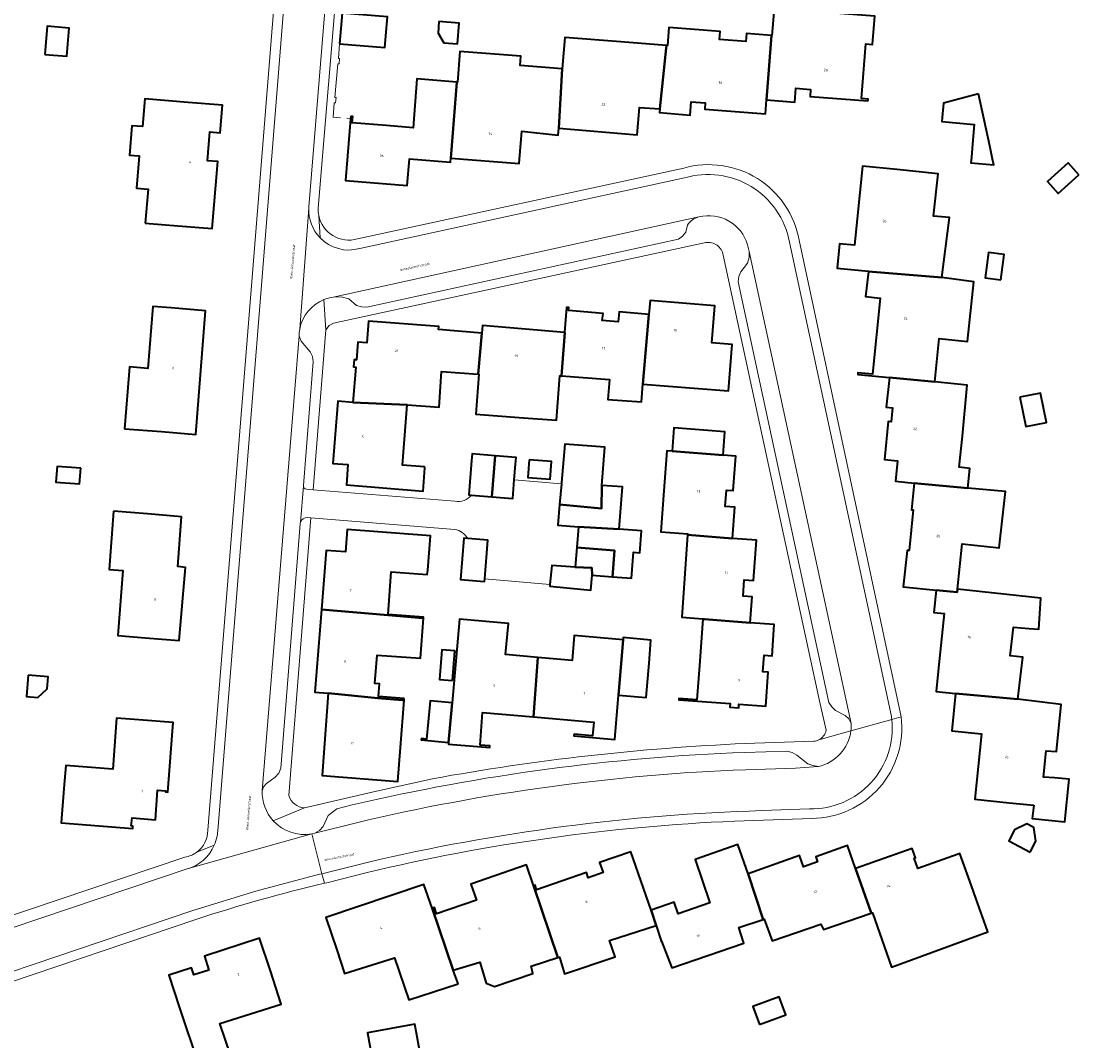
# Model space of a CAD drawing. Header units: metres. Extents: x 197700 to 204338, y 317132 to 325229.
# Tile 374 of 656: x 200008 to 200162, y 319636 to 319785. Entities that reach past the tile are written whole.
import ezdxf
from ezdxf.enums import TextEntityAlignment as Align

# ---------------------------------------------------------------- set-up
doc = ezdxf.new("R2010")
doc.units = ezdxf.units.M
for name, color, linetype, lineweight in [('B-WE-IE-TERREINAFSCHEIDING_KUNSTMATIG_MUUR-G', 90, 'IE-TERREINAFSCHEIDING-KUNSTMATIG-DICHT', 18), ('B-WE-OG-BEBOUWING-GV', 7, 'Continuous', 35), ('B-WE-OG-BEBOUWING-T18', 10, 'Continuous', 18), ('B-WE-OG-TERREIN_ERF-GV', 7, 'Continuous', 18), ('B-WE-OG-TOPOGRAFIE-T18', 10, 'Continuous', 18), ('B-WE-VH-VERHARDING_BETONSTRAATSTEEN-GV', 252, 'Continuous', 18), ('B-WE-VH-VERHARDING_TEGEL-GV', 252, 'Continuous', 18)]:
    doc.layers.add(name, color=color, linetype=linetype, lineweight=lineweight)
doc.styles.add('NLCS-ISO-M200-T18', font='NLCS-ISO.ttf', dxfattribs={"height": 0.36})
doc.linetypes.add('IE-TERREINAFSCHEIDING-KUNSTMATIG-DICHT', pattern='A,8,-1,[82,NLCS.SHX,S=0.75,R=90,X=0,Y=0],-1', length=10)

msp = doc.modelspace()

# ---------------------------------------------------------------- linework, layer by layer
at = {"layer": 'B-WE-IE-TERREINAFSCHEIDING_KUNSTMATIG_MUUR-G'}
for points in [[(200054.619, 319781.41), (200054.447, 319779.279), (200054.632, 319779.265), (200054.571, 319778.499), (200054.372, 319778.497), (200053.937, 319773.607), (200054.113, 319773.591), (200054.044, 319772.81), (200053.829, 319772.83), (200053.673, 319770.751), (200054.734, 319770.657)], [(200055.672, 319770.576), (200056.223, 319770.511)]]:
    msp.add_lwpolyline(points, dxfattribs=at)
at = {"layer": 'B-WE-OG-BEBOUWING-GV'}
for points in [[(200054.619, 319781.41), (200061.18, 319780.839), (200061.568, 319785.294), (200055.006, 319785.865)], [(200116.66, 319773.23), (200120.786, 319772.904), (200120.946, 319774.928), (200123.067, 319774.774), (200123.002, 319773.744), (200131.409, 319773.109), (200131.429, 319773.368), (200130.492, 319773.439), (200131.091, 319781.377), (200132.088, 319781.301), (200132.397, 319785.406), (200117.761, 319786.539), (200117.455, 319782.587), (200117.383, 319782.593)], [(200011.774, 319779.855), (200014.966, 319779.589), (200015.307, 319783.678), (200012.115, 319783.944)], [(200069.071, 319784.646), (200068.94, 319782.96), (200069.754, 319781.548), (200071.774, 319781.391), (200072.009, 319784.419)], [(200101.174, 319771.945), (200102.104, 319780.754), (200102.135, 319781.15), (200095.506, 319781.663), (200087.334, 319782.294), (200086.982, 319777.752), (200086.472, 319769.134), (200097.854, 319768.186), (200098.185, 319772.156)], [(200102.135, 319781.15), (200102.104, 319780.754), (200101.174, 319771.945), (200101.129, 319771.417), (200105.574, 319771.041), (200105.737, 319772.984), (200107.774, 319772.823), (200107.704, 319771.906), (200116.498, 319771.228), (200116.66, 319773.23), (200117.383, 319782.593), (200113.743, 319782.874), (200113.656, 319781.746), (200109.834, 319782.042), (200109.922, 319783.17), (200102.46, 319783.747), (200102.258, 319781.14)], [(200086.982, 319777.752), (200080.854, 319778.226), (200080.96, 319779.606), (200072.087, 319780.292), (200071.743, 319775.835), (200071.675, 319775.84), (200070.8, 319764.782), (200080.721, 319763.974), (200081.099, 319768.674), (200086.371, 319768.135), (200086.472, 319769.134)], [(200070.8, 319764.782), (200071.675, 319775.84), (200065.845, 319776.292), (200065.296, 319769.197), (200061.439, 319769.513), (200056.456, 319769.921), (200056.529, 319770.818), (200056.25, 319770.84), (200056.223, 319770.511), (200055.489, 319761.535), (200064.456, 319760.794), (200064.778, 319764.691), (200070.757, 319764.197)], [(200026.376, 319755.338), (200031.097, 319754.944), (200036.104, 319754.526), (200036.919, 319764.279), (200035.442, 319764.403), (200035.791, 319768.587), (200037.268, 319768.464), (200037.602, 319772.462), (200032.619, 319772.878), (200026.305, 319773.405), (200025.963, 319769.352), (200024.432, 319769.481), (200024.072, 319765.218), (200025.485, 319765.099), (200025.091, 319760.43), (200026.793, 319760.286)], [(200147.468, 319774.138), (200142.374, 319772.766), (200142.188, 319770.695), (200142.134, 319770.094), (200146.865, 319769.669), (200146.606, 319766.785), (200146.436, 319764.902), (200146.364, 319764.099), (200149.689, 319763.801), (200149.511, 319764.626), (200149.096, 319766.561)], [(200162.055, 319762.363), (200160.496, 319764.1), (200157.479, 319761.393), (200159.038, 319759.656)], [(200135.585, 319763.106), (200130.592, 319763.596), (200129.466, 319752.128), (200127.256, 319752.341), (200126.915, 319748.786), (200131.469, 319748.351), (200131.464, 319748.305), (200142.127, 319747.404), (200143.257, 319756.134), (200140.913, 319756.323), (200141.593, 319762.517)], [(200150.739, 319747.083), (200151.214, 319750.755), (200148.925, 319751.052), (200148.45, 319747.38)], [(200141.116, 319732.28), (200141.736, 319738.555), (200145.889, 319738.138), (200146.777, 319746.785), (200142.127, 319747.404), (200131.464, 319748.305), (200131.051, 319744.675), (200133.16, 319744.435), (200132.083, 319733.374), (200129.959, 319733.577), (200129.937, 319733.308), (200134.536, 319732.863)], [(200106.148, 319731.319), (200111.133, 319730.926), (200111.666, 319737.701), (200108.725, 319737.932), (200109.161, 319743.29), (200099.744, 319744.07), (200099.57, 319742.041), (200098.673, 319731.908)], [(200023.367, 319725.442), (200028.722, 319725.019), (200033.726, 319724.623), (200035.148, 319742.601), (200030.164, 319742.995), (200027.484, 319743.207), (200026.765, 319734.216), (200024.085, 319734.43)], [(200087.312, 319739.45), (200087.343, 319739.447), (200086.862, 319733.106), (200093.844, 319732.588), (200093.629, 319729.689), (200098.482, 319729.329), (200098.673, 319731.908), (200099.57, 319742.041), (200095.236, 319742.433), (200095.122, 319740.988), (200092.804, 319741.154), (200092.917, 319742.18), (200087.881, 319742.611), (200087.927, 319743.039), (200087.618, 319743.072)], [(200056.558, 319729.244), (200064.434, 319728.932), (200069.073, 319728.588), (200069.457, 319733.76), (200074.756, 319733.367), (200075.277, 319739.353), (200068.994, 319739.848), (200069.029, 319740.307), (200058.816, 319741.098), (200058.584, 319737.912), (200057.278, 319738.045), (200057.058, 319735.435), (200056.74, 319735.455), (200056.66, 319734.416), (200056.979, 319734.391)], [(200086.862, 319733.106), (200087.343, 319739.447), (200087.312, 319739.45), (200075.371, 319740.463), (200075.277, 319739.353), (200074.756, 319733.367), (200074.84, 319733.361), (200074.408, 319727.546), (200081.35, 319727.03), (200086.143, 319726.675), (200086.622, 319733.124)], [(200138.133, 319717.533), (200145.901, 319716.82), (200146.199, 319719.681), (200144.686, 319719.839), (200145.159, 319724.372), (200145.847, 319731.78), (200141.116, 319732.28), (200134.536, 319732.863), (200134.076, 319728.557), (200134.985, 319728.469), (200134.77, 319726.434), (200134.368, 319726.469), (200133.799, 319720.962), (200135.693, 319720.777), (200135.388, 319717.816)], [(200153.48, 319730.007), (200154.336, 319725.761), (200157.34, 319726.366), (200156.484, 319730.613)], [(200056.558, 319729.244), (200054.377, 319729.435), (200053.65, 319720.409), (200055.83, 319720.235), (200055.611, 319717.282), (200066.748, 319716.351), (200067.031, 319719.739), (200066.959, 319719.901), (200063.781, 319720.137), (200064.338, 319727.648), (200064.434, 319728.932)], [(200102.957, 319722.179), (200110.361, 319721.578), (200110.629, 319724.987), (200105.645, 319725.379), (200103.198, 319725.571)], [(200086.599, 319714.404), (200092.673, 319713.862), (200092.748, 319717.203), (200093.167, 319722.782), (200087.345, 319723.218), (200086.873, 319717.638), (200086.856, 319717.438)], [(200073.802, 319720.803), (200073.389, 319715.82), (200073.806, 319715.786), (200076.76, 319715.541), (200077.243, 319721.506), (200073.884, 319721.802)], [(200077.243, 319721.506), (200076.76, 319715.541), (200079.792, 319715.291), (200080.018, 319718.021), (200080.204, 319720.274), (200080.283, 319721.239)], [(200082.19, 319720.93), (200081.992, 319718.368), (200085.205, 319718.119), (200085.404, 319720.682)], [(200110.361, 319721.578), (200102.957, 319722.179), (200102.17, 319722.235), (200101.71, 319715.802), (200101.328, 319710.439), (200105.213, 319710.163), (200105.203, 319710.029), (200111.71, 319709.478), (200112.055, 319714.023), (200110.645, 319714.125), (200110.834, 319716.529), (200111.831, 319716.457), (200112.19, 319721.439)], [(200017.01, 319719.697), (200013.569, 319719.964), (200013.392, 319717.679), (200016.833, 319717.412)], [(200092.748, 319717.203), (200092.673, 319713.862), (200086.599, 319714.404), (200086.348, 319711.436), (200089.358, 319711.202), (200095.262, 319710.828), (200095.723, 319716.981)], [(200144.386, 319701.664), (200144.431, 319702.109), (200145.1, 319708.724), (200150.495, 319708.142), (200151.396, 319716.325), (200145.901, 319716.82), (200138.133, 319717.533), (200137.734, 319713.665), (200137.998, 319713.648), (200137.374, 319707.717), (200137.095, 319707.746), (200136.535, 319702.463), (200141.301, 319701.978)], [(200021.775, 319713.442), (200021.135, 319704.956), (200023.121, 319704.807), (200022.409, 319695.37), (200026.349, 319695.044), (200031.332, 319694.632), (200032.212, 319705.274), (200031.098, 319705.403), (200031.675, 319712.653), (200026.691, 319713.05)], [(200066.8, 319697.911), (200066.81, 319698.046), (200061.665, 319698.434), (200062.134, 319704.658), (200067.349, 319704.265), (200067.465, 319704.878), (200067.842, 319709.864), (200055.74, 319710.779), (200055.466, 319707.529), (200052.663, 319707.739), (200051.98, 319699.161), (200061.684, 319698.33), (200066.725, 319697.918)], [(200094.29, 319703.925), (200097.034, 319703.719), (200097.317, 319707.491), (200098.243, 319707.421), (200098.48, 319710.588), (200095.262, 319710.828), (200089.358, 319711.202), (200089.095, 319708.176), (200094.596, 319707.758)], [(200107.392, 319697.811), (200107.388, 319697.753), (200107.654, 319697.735), (200114.313, 319697.238), (200114.591, 319700.978), (200113.253, 319701.078), (200113.432, 319703.494), (200114.771, 319703.394), (200115.205, 319709.23), (200111.71, 319709.478), (200105.203, 319710.029), (200104.348, 319698.028)], [(200073.242, 319709.485), (200072.657, 319709.532), (200072.177, 319703.526), (200075.706, 319703.244), (200075.734, 319703.596), (200076.186, 319709.249)], [(200094.29, 319703.925), (200094.596, 319707.758), (200089.095, 319708.176), (200088.846, 319705.312), (200091.264, 319705.208), (200091.306, 319704.148)], [(200088.846, 319705.312), (200085.457, 319705.567), (200085.183, 319702.784), (200085.162, 319702.566), (200090.138, 319702.077), (200091.143, 319701.978), (200091.306, 319704.148), (200091.264, 319705.208)], [(200144.431, 319702.109), (200144.386, 319701.664), (200141.301, 319701.978), (200140.984, 319698.745), (200142.468, 319698.577), (200141.663, 319690.667), (200141.321, 319687.247), (200144.106, 319686.929), (200153.202, 319686.139), (200153.919, 319692.209), (200152.077, 319692.427), (200152.571, 319696.616), (200154.78, 319696.391), (200156.26, 319696.29), (200156.516, 319700.82)], [(200064.023, 319686.239), (200060.274, 319686.521), (200060.411, 319688.352), (200059.753, 319688.402), (200060.065, 319692.546), (200066.36, 319692.072), (200066.8, 319697.911), (200066.725, 319697.918), (200061.684, 319698.33), (200051.98, 319699.161), (200051.023, 319687.129), (200052.967, 319686.974), (200060.19, 319686.29), (200063.776, 319685.997), (200064.003, 319685.98)], [(200070.983, 319685.592), (200070.469, 319679.834), (200070.472, 319679.604), (200076.439, 319679.079), (200076.466, 319679.345), (200075.036, 319679.46), (200075.393, 319684.188), (200082.809, 319683.551), (200083.427, 319692.191), (200078.756, 319692.598), (200079.15, 319697.119), (200072.041, 319697.738)], [(200107.388, 319697.753), (200106.911, 319691.036), (200106.557, 319686.049), (200103.944, 319686.234), (200103.929, 319686.024), (200111.379, 319685.497), (200111.336, 319684.962), (200112.625, 319684.867), (200112.657, 319685.388), (200116.544, 319685.09), (200116.884, 319690.053), (200116.136, 319690.105), (200116.317, 319692.526), (200117.475, 319692.446), (200117.789, 319696.974), (200114.313, 319697.238), (200107.654, 319697.735)], [(200095.825, 319694.749), (200088.714, 319695.367), (200088.4, 319691.758), (200083.427, 319692.191), (200082.809, 319683.551), (200091.551, 319682.801), (200091.38, 319680.808), (200088.702, 319681.052), (200088.663, 319680.777), (200094.609, 319680.264), (200095.143, 319686.69)], [(200095.143, 319686.69), (200099.179, 319686.355), (200099.594, 319691.337), (200099.851, 319694.718), (200095.853, 319695.075), (200095.825, 319694.749)], [(200071.041, 319688.846), (200071.36, 319693.133), (200069.46, 319693.275), (200069.141, 319688.987)], [(200009.357, 319689.621), (200009.116, 319686.521), (200010.787, 319686.391), (200012.125, 319687.635), (200012.262, 319689.396)], [(200052.967, 319686.974), (200052.104, 319675.035), (200063.074, 319674.172), (200063.463, 319679.117), (200064.003, 319685.98), (200063.776, 319685.997), (200060.19, 319686.29)], [(200070.469, 319679.834), (200070.983, 319685.592), (200067.774, 319685.871), (200067.727, 319685.34), (200067.277, 319680.332), (200066.51, 319680.401), (200066.491, 319680.192)], [(200155.493, 319670.703), (200155.29, 319668.788), (200160.042, 319668.311), (200160.649, 319674.483), (200158.503, 319674.68), (200156.904, 319674.769), (200157.297, 319678.615), (200158.796, 319678.536), (200159.495, 319685.365), (200153.202, 319686.139), (200144.106, 319686.929), (200143.62, 319681.514), (200147.911, 319681.092), (200146.938, 319671.577), (200151.913, 319671.069)], [(200025.468, 319683.114), (200022.224, 319683.366), (200021.65, 319675.962), (200014.834, 319676.491), (200014.572, 319673.129), (200014.184, 319668.144), (200024.582, 319667.337), (200024.602, 319667.681), (200024.333, 319667.696), (200024.458, 319668.878), (200027.871, 319668.596), (200028.184, 319672.917), (200029.336, 319672.815), (200029.318, 319672.666), (200029.669, 319672.623), (200030.453, 319682.727)], [(200154.99, 319663.895), (200155.814, 319665.464), (200155.531, 319667.469), (200154.484, 319668.019), (200152.682, 319667.109), (200151.857, 319665.541)], [(200099.882, 319655.444), (200096.953, 319663.935), (200092.418, 319662.362), (200092.916, 319660.926), (200090.752, 319660.167), (200090.497, 319660.908), (200083.263, 319658.4), (200083.031, 319659.107), (200082.803, 319659.032), (200086.329, 319648.56), (200086.568, 319648.636), (200087.293, 319646.181), (200094.674, 319648.664), (200093.848, 319651.048), (200100.61, 319653.226)], [(200116.164, 319654.072), (200113.978, 319660.74), (200112.503, 319664.993), (200106.288, 319662.828), (200108.441, 319656.525), (200103.819, 319654.936), (200103.229, 319656.6), (200099.882, 319655.444), (200100.61, 319653.226), (200101.339, 319651.008), (200101.37, 319650.916), (200101.406, 319650.928), (200102.892, 319647.086), (200113.387, 319650.667), (200112.634, 319652.956)], [(200116.164, 319654.072), (200116.333, 319654.126), (200117.487, 319651.005), (200124.544, 319653.433), (200124.933, 319652.624), (200131.892, 319655.009), (200131.826, 319655.201), (200129.619, 319661.508), (200128.422, 319664.831), (200123.828, 319663.187), (200124.074, 319662.5), (200122.029, 319661.758), (200121.442, 319663.41), (200113.978, 319660.74)], [(200147.089, 319657.215), (200146.459, 319658.98), (200144.778, 319663.689), (200144.502, 319663.574), (200138.647, 319661.501), (200138.108, 319662.999), (200138.296, 319663.067), (200137.817, 319664.404), (200129.619, 319661.508), (200131.826, 319655.201), (200131.892, 319655.009), (200132.064, 319655.068), (200134.836, 319647.184), (200148.845, 319652.297), (200148.544, 319653.14)], [(200082.803, 319659.032), (200081.769, 319662.041), (200073.714, 319659.255), (200074.531, 319656.892), (200068.724, 319654.908), (200068.405, 319655.848), (200068.093, 319655.742), (200071.141, 319646.71), (200075.006, 319647.872), (200075.934, 319644.863), (200077.147, 319644.346), (200082.729, 319646.229), (200082.451, 319647.324), (200086.329, 319648.56)], [(200071.844, 319644.73), (200071.141, 319646.71), (200068.093, 319655.742), (200066.878, 319659.171), (200052.62, 319654.408), (200054.204, 319649.666), (200055.342, 319646.259), (200062.623, 319648.511), (200064.696, 319642.431)], [(200044.563, 319646.618), (200043.007, 319651.37), (200034.987, 319648.745), (200035.64, 319646.749), (200033.455, 319646.047), (200033.114, 319647.082), (200029.796, 319645.991), (200031.358, 319641.241), (200034.142, 319633.028), (200038.779, 319634.416), (200037.213, 319638.994), (200046.145, 319641.788)], [(200115.629, 319638.829), (200119.469, 319640.232), (200118.518, 319642.833), (200114.679, 319641.429)], [(200065.884, 319637.025), (200065.553, 319638.864), (200058.698, 319637.63), (200060.736, 319626.303), (200067.591, 319627.536)]]:
    msp.add_lwpolyline(points, close=True, dxfattribs=at)
at = {"layer": 'B-WE-OG-TERREIN_ERF-GV'}
for points in [[(200058.273, 319813.853), (200056.828, 319812.632), (200056.014, 319811.462), (200051.509, 319757.496)], [(200035.466, 319667.087), (200046.782, 319807.906)], [(199987.767, 319802.022), (199977.626, 319672.336), (199977.482, 319670.016), (199977.009, 319662.362), (199976.718, 319652.375), (199976.851, 319648.348), (199980.746, 319645.854), (200000, 319652.339), (200032.154, 319663.167)], [(200132.397, 319785.406), (200132.088, 319781.301), (200131.091, 319781.377), (200130.492, 319773.439), (200131.429, 319773.368), (200131.409, 319773.109), (200123.002, 319773.744), (200123.067, 319774.774), (200120.946, 319774.928), (200120.786, 319772.904), (200116.66, 319773.23), (200116.498, 319771.228), (200107.704, 319771.906), (200107.774, 319772.823), (200105.737, 319772.984), (200105.574, 319771.041), (200101.129, 319771.417), (200101.174, 319771.945), (200098.185, 319772.156), (200097.854, 319768.186), (200086.472, 319769.134), (200086.371, 319768.135), (200081.099, 319768.674), (200080.721, 319763.974), (200070.8, 319764.782), (200070.757, 319764.197), (200064.778, 319764.691), (200064.456, 319760.794), (200055.489, 319761.535), (200056.223, 319770.511), (200056.25, 319770.84), (200056.529, 319770.818), (200056.456, 319769.921), (200061.439, 319769.513), (200065.296, 319769.197), (200065.845, 319776.292), (200071.675, 319775.84), (200071.743, 319775.835), (200072.087, 319780.292), (200080.96, 319779.606), (200080.854, 319778.226), (200086.982, 319777.752), (200087.334, 319782.294), (200095.506, 319781.663), (200102.135, 319781.15), (200102.258, 319781.14), (200102.46, 319783.747), (200109.922, 319783.17), (200109.834, 319782.042), (200113.656, 319781.746), (200113.743, 319782.874), (200117.383, 319782.593), (200117.455, 319782.587), (200117.761, 319786.539)], [(200057.204, 319753.028), (200104.647, 319763.33)], [(200107.826, 319752.488), (200053.762, 319740.799), (200053.097, 319740.426), (200052.633, 319739.824), (200050.769, 319716.566), (200071.383, 319714.898)], [(200121.41, 319752.83), (200136.231, 319683.555)], [(200125.349, 319681.596), (200124.415, 319685.632), (200110.364, 319750.661)], [(200073.806, 319715.786), (200073.389, 319715.82), (200073.802, 319720.803), (200073.884, 319721.802), (200077.243, 319721.506), (200080.283, 319721.239), (200080.204, 319720.274), (200080.018, 319718.021), (200086.856, 319717.438), (200086.873, 319717.638), (200087.345, 319723.218), (200093.167, 319722.782), (200092.748, 319717.203), (200095.723, 319716.981), (200095.262, 319710.828), (200098.48, 319710.588), (200098.243, 319707.421), (200097.317, 319707.491), (200097.034, 319703.719), (200094.29, 319703.925), (200091.306, 319704.148), (200091.143, 319701.978), (200090.138, 319702.077), (200085.162, 319702.566), (200085.183, 319702.784), (200075.734, 319703.596), (200075.706, 319703.244), (200072.177, 319703.526), (200072.657, 319709.532), (200073.242, 319709.485)], [(200071.39, 319710.811), (200050.447, 319712.475), (200047.229, 319672.104)], [(200113.555, 319679.681), (200123.555, 319680.005)], [(200049.521, 319670.312), (200059.991, 319672.772), (200068.113, 319674.553)], [(200123.239, 319668.797), (200112.016, 319668.395)], [(200058.626, 319660.935), (200052.792, 319659.446), (200052.415, 319659.358)], [(200033.748, 319654.105), (200000, 319642.71), (199982.597, 319636.833), (199979.844, 319631.034), (199980.273, 319629.539), (199981.575, 319625.372), (199982.973, 319621.236), (200004.776, 319560.714)]]:
    msp.add_lwpolyline(points, dxfattribs=at)
for points in [[(200055.006, 319785.865), (200061.568, 319785.294), (200061.18, 319780.839), (200054.619, 319781.41)], [(200014.966, 319779.589), (200011.774, 319779.855), (200012.115, 319783.944), (200015.307, 319783.678)], [(200069.071, 319784.646), (200072.009, 319784.419), (200071.774, 319781.391), (200069.754, 319781.548), (200068.94, 319782.96)], [(200031.097, 319754.944), (200026.376, 319755.338), (200026.793, 319760.286), (200025.091, 319760.43), (200025.485, 319765.099), (200024.072, 319765.218), (200024.432, 319769.481), (200025.963, 319769.352), (200026.305, 319773.405), (200032.619, 319772.878), (200037.602, 319772.462), (200037.268, 319768.464), (200035.791, 319768.587), (200035.442, 319764.403), (200036.919, 319764.279), (200036.104, 319754.526)], [(200146.436, 319764.902), (200146.606, 319766.785), (200146.865, 319769.669), (200142.134, 319770.094), (200142.188, 319770.695), (200142.374, 319772.766), (200147.468, 319774.138), (200149.096, 319766.561), (200149.511, 319764.626), (200149.689, 319763.801), (200146.364, 319764.099)], [(200162.055, 319762.363), (200159.038, 319759.656), (200157.479, 319761.393), (200160.496, 319764.1)], [(200131.464, 319748.305), (200131.469, 319748.351), (200126.915, 319748.786), (200127.256, 319752.341), (200129.466, 319752.128), (200130.592, 319763.596), (200135.585, 319763.106), (200141.593, 319762.517), (200140.913, 319756.323), (200143.257, 319756.134), (200142.127, 319747.404), (200146.777, 319746.785), (200145.889, 319738.138), (200141.736, 319738.555), (200141.116, 319732.28), (200145.847, 319731.78), (200145.159, 319724.372), (200144.686, 319719.839), (200146.199, 319719.681), (200145.901, 319716.82), (200151.396, 319716.325), (200150.495, 319708.142), (200145.1, 319708.724), (200144.431, 319702.109), (200156.516, 319700.82), (200156.26, 319696.29), (200154.78, 319696.391), (200152.571, 319696.616), (200152.077, 319692.427), (200153.919, 319692.209), (200153.202, 319686.139), (200159.495, 319685.365), (200158.796, 319678.536), (200157.297, 319678.615), (200156.904, 319674.769), (200158.503, 319674.68), (200160.649, 319674.483), (200160.042, 319668.311), (200155.29, 319668.788), (200155.493, 319670.703), (200151.913, 319671.069), (200146.938, 319671.577), (200147.911, 319681.092), (200143.62, 319681.514), (200144.106, 319686.929), (200141.321, 319687.247), (200141.663, 319690.667), (200142.468, 319698.577), (200140.984, 319698.745), (200141.301, 319701.978), (200136.535, 319702.463), (200137.095, 319707.746), (200137.374, 319707.717), (200137.998, 319713.648), (200137.734, 319713.665), (200138.133, 319717.533), (200135.388, 319717.816), (200135.693, 319720.777), (200133.799, 319720.962), (200134.368, 319726.469), (200134.77, 319726.434), (200134.985, 319728.469), (200134.076, 319728.557), (200134.536, 319732.863), (200129.937, 319733.308), (200129.959, 319733.577), (200132.083, 319733.374), (200133.16, 319744.435), (200131.051, 319744.675)], [(200150.739, 319747.083), (200148.45, 319747.38), (200148.925, 319751.052), (200151.214, 319750.755)], [(200099.57, 319742.041), (200099.744, 319744.07), (200109.161, 319743.29), (200108.725, 319737.932), (200111.666, 319737.701), (200111.133, 319730.926), (200106.148, 319731.319), (200098.673, 319731.908), (200098.482, 319729.329), (200093.629, 319729.689), (200093.844, 319732.588), (200086.862, 319733.106), (200086.622, 319733.124), (200086.143, 319726.675), (200081.35, 319727.03), (200074.408, 319727.546), (200074.84, 319733.361), (200074.756, 319733.367), (200069.457, 319733.76), (200069.073, 319728.588), (200064.434, 319728.932), (200064.338, 319727.648), (200063.781, 319720.137), (200066.959, 319719.901), (200067.031, 319719.739), (200066.748, 319716.351), (200055.611, 319717.282), (200055.83, 319720.235), (200053.65, 319720.409), (200054.377, 319729.435), (200056.558, 319729.244), (200056.979, 319734.391), (200056.66, 319734.416), (200056.74, 319735.455), (200057.058, 319735.435), (200057.278, 319738.045), (200058.584, 319737.912), (200058.816, 319741.098), (200069.029, 319740.307), (200068.994, 319739.848), (200075.277, 319739.353), (200075.371, 319740.463), (200087.312, 319739.45), (200087.618, 319743.072), (200087.927, 319743.039), (200087.881, 319742.611), (200092.917, 319742.18), (200092.804, 319741.154), (200095.122, 319740.988), (200095.236, 319742.433)], [(200028.722, 319725.019), (200023.367, 319725.442), (200024.085, 319734.43), (200026.765, 319734.216), (200027.484, 319743.207), (200030.164, 319742.995), (200035.148, 319742.601), (200033.726, 319724.623)], [(200153.48, 319730.007), (200156.484, 319730.613), (200157.34, 319726.366), (200154.336, 319725.761)], [(200107.388, 319697.753), (200107.392, 319697.811), (200104.348, 319698.028), (200105.203, 319710.029), (200105.213, 319710.163), (200101.328, 319710.439), (200101.71, 319715.802), (200102.17, 319722.235), (200102.957, 319722.179), (200103.198, 319725.571), (200105.645, 319725.379), (200110.629, 319724.987), (200110.361, 319721.578), (200112.19, 319721.439), (200111.831, 319716.457), (200110.834, 319716.529), (200110.645, 319714.125), (200112.055, 319714.023), (200111.71, 319709.478), (200115.205, 319709.23), (200114.771, 319703.394), (200113.432, 319703.494), (200113.253, 319701.078), (200114.591, 319700.978), (200114.313, 319697.238), (200117.789, 319696.974), (200117.475, 319692.446), (200116.317, 319692.526), (200116.136, 319690.105), (200116.884, 319690.053), (200116.544, 319685.09), (200112.657, 319685.388), (200112.625, 319684.867), (200111.336, 319684.962), (200111.379, 319685.497), (200103.929, 319686.024), (200103.944, 319686.234), (200106.557, 319686.049), (200106.911, 319691.036)], [(200082.19, 319720.93), (200085.404, 319720.682), (200085.205, 319718.119), (200081.992, 319718.368)], [(200017.01, 319719.697), (200016.833, 319717.412), (200013.392, 319717.679), (200013.569, 319719.964)], [(200022.409, 319695.37), (200023.121, 319704.807), (200021.135, 319704.956), (200021.775, 319713.442), (200026.691, 319713.05), (200031.675, 319712.653), (200031.098, 319705.403), (200032.212, 319705.274), (200031.332, 319694.632), (200026.349, 319695.044)], [(200063.463, 319679.117), (200063.074, 319674.172), (200052.104, 319675.035), (200052.967, 319686.974), (200051.023, 319687.129), (200051.98, 319699.161), (200052.663, 319707.739), (200055.466, 319707.529), (200055.74, 319710.779), (200067.842, 319709.864), (200067.465, 319704.878), (200067.349, 319704.265), (200062.134, 319704.658), (200061.665, 319698.434), (200066.81, 319698.046), (200066.8, 319697.911), (200066.36, 319692.072), (200060.065, 319692.546), (200059.753, 319688.402), (200060.411, 319688.352), (200060.274, 319686.521), (200064.023, 319686.239), (200064.003, 319685.98)], [(200083.427, 319692.191), (200088.4, 319691.758), (200088.714, 319695.367), (200095.825, 319694.749), (200095.853, 319695.075), (200099.851, 319694.718), (200099.594, 319691.337), (200099.179, 319686.355), (200095.143, 319686.69), (200094.609, 319680.264), (200088.663, 319680.777), (200088.702, 319681.052), (200091.38, 319680.808), (200091.551, 319682.801), (200082.809, 319683.551), (200075.393, 319684.188), (200075.036, 319679.46), (200076.466, 319679.345), (200076.439, 319679.079), (200070.472, 319679.604), (200070.469, 319679.834), (200066.491, 319680.192), (200066.51, 319680.401), (200067.277, 319680.332), (200067.727, 319685.34), (200067.774, 319685.871), (200070.983, 319685.592), (200072.041, 319697.738), (200079.15, 319697.119), (200078.756, 319692.598)], [(200071.041, 319688.846), (200069.141, 319688.987), (200069.46, 319693.275), (200071.36, 319693.133)], [(200009.357, 319689.621), (200012.262, 319689.396), (200012.125, 319687.635), (200010.787, 319686.391), (200009.116, 319686.521)], [(200022.224, 319683.366), (200025.468, 319683.114), (200030.453, 319682.727), (200029.669, 319672.623), (200029.318, 319672.666), (200029.336, 319672.815), (200028.184, 319672.917), (200027.871, 319668.596), (200024.458, 319668.878), (200024.333, 319667.696), (200024.602, 319667.681), (200024.582, 319667.337), (200014.184, 319668.144), (200014.572, 319673.129), (200014.834, 319676.491), (200021.65, 319675.962)], [(200154.99, 319663.895), (200151.857, 319665.541), (200152.682, 319667.109), (200154.484, 319668.019), (200155.531, 319667.469), (200155.814, 319665.464)], [(200131.892, 319655.009), (200124.933, 319652.624), (200124.544, 319653.433), (200117.487, 319651.005), (200116.333, 319654.126), (200116.164, 319654.072), (200112.634, 319652.956), (200113.387, 319650.667), (200102.892, 319647.086), (200101.406, 319650.928), (200101.37, 319650.916), (200101.339, 319651.008), (200100.61, 319653.226), (200093.848, 319651.048), (200094.674, 319648.664), (200087.293, 319646.181), (200086.568, 319648.636), (200086.329, 319648.56), (200082.451, 319647.324), (200082.729, 319646.229), (200077.147, 319644.346), (200075.934, 319644.863), (200075.006, 319647.872), (200071.141, 319646.71), (200071.844, 319644.73), (200064.696, 319642.431), (200062.623, 319648.511), (200055.342, 319646.259), (200054.204, 319649.666), (200052.62, 319654.408), (200066.878, 319659.171), (200068.093, 319655.742), (200068.405, 319655.848), (200068.724, 319654.908), (200074.531, 319656.892), (200073.714, 319659.255), (200081.769, 319662.041), (200082.803, 319659.032), (200083.031, 319659.107), (200083.263, 319658.4), (200090.497, 319660.908), (200090.752, 319660.167), (200092.916, 319660.926), (200092.418, 319662.362), (200096.953, 319663.935), (200099.882, 319655.444), (200103.229, 319656.6), (200103.819, 319654.936), (200108.441, 319656.525), (200106.288, 319662.828), (200112.503, 319664.993), (200113.978, 319660.74), (200121.442, 319663.41), (200122.029, 319661.758), (200124.074, 319662.5), (200123.828, 319663.187), (200128.422, 319664.831), (200129.619, 319661.508), (200137.817, 319664.404), (200138.296, 319663.067), (200138.108, 319662.999), (200138.647, 319661.501), (200144.502, 319663.574), (200144.778, 319663.689), (200146.459, 319658.98), (200147.089, 319657.215), (200148.544, 319653.14), (200148.845, 319652.297), (200134.836, 319647.184), (200132.064, 319655.068)], [(200031.358, 319641.241), (200029.796, 319645.991), (200033.114, 319647.082), (200033.455, 319646.047), (200035.64, 319646.749), (200034.987, 319648.745), (200043.007, 319651.37), (200044.563, 319646.618), (200046.145, 319641.788), (200037.213, 319638.994), (200038.779, 319634.416), (200034.142, 319633.028)], [(200115.629, 319638.829), (200114.679, 319641.429), (200118.518, 319642.833), (200119.469, 319640.232)], [(200065.884, 319637.025), (200067.591, 319627.536), (200060.736, 319626.303), (200058.698, 319637.63), (200065.553, 319638.864)]]:
    msp.add_lwpolyline(points, close=True, dxfattribs=at)
for points in [[(200104.647, 319763.33, -0.4432649), (200121.41, 319752.83)], [(200051.509, 319757.496, 0.057914), (200051.594, 319756.444)], [(200051.594, 319756.444, 0.4374116), (200057.204, 319753.028)], [(200110.364, 319750.661, 0.4163034), (200107.826, 319752.488)], [(200071.383, 319714.898, 0.262473), (200073.806, 319715.786)], [(200073.242, 319709.485, 0.1976115), (200071.39, 319710.811)], [(200136.231, 319683.555, -0.4502989), (200123.239, 319668.797)], [(200124.261, 319680.203, 0.2300908), (200125.349, 319681.596)], [(200068.113, 319674.553, -0.0339382), (200113.555, 319679.681)], [(200123.555, 319680.005, 0.0906703), (200124.261, 319680.203)], [(200047.229, 319672.104, 0.3026645), (200049.521, 319670.312)], [(200033.872, 319663.874, 0.2440149), (200035.466, 319667.087)], [(200112.016, 319668.395, 0.0477294), (200058.626, 319660.935)], [(200032.154, 319663.167, 0.1216513), (200033.872, 319663.874)], [(200052.415, 319659.358, 0.021909), (200033.748, 319654.105)]]:
    msp.add_lwpolyline(points, format="xyb", dxfattribs=at)
at = {"layer": 'B-WE-VH-VERHARDING_BETONSTRAATSTEEN-GV'}
for points in [[(200051.509, 319757.496), (200056.014, 319811.462), (200056.828, 319812.632), (200058.273, 319813.853), (200054.978, 319813.455)], [(200048.828, 319739.904), (200050.159, 319757.501), (200050.164, 319757.59), (200050.17, 319757.678), (200054.498, 319811.202)], [(200054.498, 319811.202), (200050.17, 319757.678), (200050.164, 319757.59), (200050.159, 319757.501)], [(200048.2, 319808.117), (200036.915, 319666.994)], [(200104.738, 319761.91), (200057.544, 319751.637)], [(200050.159, 319757.501), (200048.828, 319739.904)], [(200051.782, 319753.198), (200051.594, 319756.444)], [(200053.404, 319744.514), (200053.715, 319744.582), (200106.83, 319756.219)], [(200106.83, 319756.219), (200053.715, 319744.582), (200054.856, 319744.611), (200055.957, 319744.306), (200057.082, 319743.375), (200057.812, 319743.141), (200058.578, 319743.089), (200103.858, 319753.009), (200104.44, 319753.453), (200104.918, 319754.01), (200105.203, 319755.044)], [(200113.924, 319752.177), (200114.135, 319751.2), (200128.952, 319682.589), (200128.98, 319682.46)], [(200128.929, 319681.51), (200134.869, 319683.174), (200134.844, 319683.393), (200134.815, 319683.612), (200119.995, 319752.577)], [(200048.928, 319711.807), (200049.363, 319717.135), (200049.366, 319717.175), (200050.801, 319735.169), (200050.691, 319735.942), (200050.328, 319736.633), (200049.033, 319738.184), (200048.734, 319738.92), (200043.378, 319672.815)], [(200043.378, 319672.815), (200048.734, 319738.92)], [(200089.095, 319708.176), (200089.358, 319711.202), (200086.348, 319711.436), (200086.599, 319714.404), (200086.856, 319717.438), (200080.018, 319718.021), (200079.792, 319715.291), (200076.76, 319715.541), (200073.806, 319715.786)], [(200049.363, 319717.135), (200048.928, 319711.807)], [(200071.383, 319714.898), (200050.769, 319716.566), (200049.812, 319716.643)], [(200043.378, 319672.815), (200043.576, 319673.398), (200043.979, 319673.867), (200045.244, 319674.775), (200045.787, 319675.35), (200046.079, 319676.085), (200048.902, 319711.611)], [(200049.972, 319712.513), (200050.447, 319712.475), (200071.39, 319710.811)], [(200073.242, 319709.485), (200076.186, 319709.249), (200075.734, 319703.596), (200085.183, 319702.784), (200085.457, 319705.567), (200088.846, 319705.312), (200089.095, 319708.176)], [(200134.869, 319683.174), (200128.929, 319681.51)], [(200113.606, 319675.874), (200120.878, 319676.084), (200124.173, 319676.328), (200123.417, 319676.47), (200122.691, 319676.72), (200121.092, 319678.005), (200120.386, 319678.388), (200119.598, 319678.545), (200113.534, 319678.373)], [(200124.173, 319676.328), (200120.878, 319676.084), (200113.606, 319675.874)], [(200056.44, 319670.741), (200054.209, 319670.184), (200053.575, 319669.703), (200052.959, 319669.203), (200052.221, 319667.618), (200051.709, 319667.021), (200051.014, 319666.657), (200057.081, 319668.17)], [(200115.967, 319669.923), (200122.924, 319670.182)], [(200057.081, 319668.17), (200051.014, 319666.657), (200050.58, 319666.549), (200052.059, 319660.755), (200058.656, 319662.403)], [(199982.407, 319638.241), (200000, 319644.18), (200033.307, 319655.422), (200042.455, 319658.232), (200051.712, 319660.668), (200052.059, 319660.755), (200050.58, 319666.549), (200032.472, 319661.448), (199981.144, 319644.183)], [(200032.472, 319661.448), (200050.58, 319666.549)]]:
    msp.add_lwpolyline(points, dxfattribs=at)
for points in [[(200119.995, 319752.577, 0.4453217), (200104.738, 319761.91)], [(200051.782, 319753.198, -0.2061692), (200050.159, 319757.501)], [(200050.159, 319757.501, 0.2061692), (200051.782, 319753.198)], [(200051.594, 319756.444, -0.057914), (200051.509, 319757.496)], [(200105.203, 319755.044, -0.2070196), (200106.83, 319756.219)], [(200106.83, 319756.219, -0.4043992), (200113.924, 319752.177)], [(200057.544, 319751.637, -0.2763105), (200051.782, 319753.198)], [(200048.828, 319739.904, -0.2579454), (200052.354, 319744.207)], [(200052.354, 319744.207, -0.0478249), (200053.404, 319744.514)], [(200048.734, 319738.92, -0.0426818), (200048.828, 319739.904)], [(200049.812, 319716.643, -0.4113291), (200049.363, 319717.135)], [(200073.806, 319715.786, -0.262473), (200071.383, 319714.898)], [(200048.902, 319711.611, -0.0514689), (200048.928, 319711.807)], [(200048.928, 319711.807, -0.3873275), (200049.972, 319712.513)], [(200071.39, 319710.811, -0.1976115), (200073.242, 319709.485)], [(200122.924, 319670.182, 0.4512581), (200134.869, 319683.174)], [(200128.98, 319682.46, -0.0389481), (200128.929, 319681.51)], [(200128.929, 319681.51, -0.3153537), (200124.173, 319676.328)], [(200113.534, 319678.373, 0.0486925), (200056.44, 319670.741)], [(200057.081, 319668.17, -0.048691), (200113.606, 319675.874)], [(200113.606, 319675.874, 0.048691), (200057.081, 319668.17)], [(200044.984, 319668.445, -0.1970474), (200043.378, 319672.815)], [(200058.656, 319662.403, -0.0500443), (200115.967, 319669.923)], [(200036.915, 319666.994, -0.0869907), (200036.421, 319664.922)], [(200050.58, 319666.549, -0.2565883), (200044.984, 319668.445)], [(200036.421, 319664.922, -0.2242383), (200032.472, 319661.448)]]:
    msp.add_lwpolyline(points, format="xyb", dxfattribs=at)
msp.add_lwpolyline([(200128.952, 319682.589), (200114.135, 319751.2), (200114.163, 319750.334), (200113.896, 319749.512), (200112.935, 319748.231), (200112.641, 319747.547), (200112.526, 319746.812), (200125.735, 319685.647), (200126.175, 319685.025), (200126.704, 319684.475), (200128.088, 319683.751), (200128.635, 319683.255)], close=True, dxfattribs=at)
at = {"layer": 'B-WE-VH-VERHARDING_TEGEL-GV'}
for points in [[(200046.782, 319807.906), (200035.466, 319667.087)], [(200036.915, 319666.994), (200048.2, 319808.117)], [(200104.647, 319763.33), (200057.204, 319753.028)], [(200057.544, 319751.637), (200104.738, 319761.91)], [(200051.594, 319756.444), (200051.782, 319753.198)], [(200105.203, 319755.044), (200104.918, 319754.01), (200104.44, 319753.453), (200103.858, 319753.009), (200058.578, 319743.089), (200057.812, 319743.141), (200057.082, 319743.375), (200055.957, 319744.306), (200054.856, 319744.611), (200053.715, 319744.582), (200053.404, 319744.514)], [(200052.354, 319744.207), (200052.633, 319739.824), (200053.097, 319740.426), (200053.762, 319740.799), (200107.826, 319752.488)], [(200128.98, 319682.46), (200128.952, 319682.589), (200128.635, 319683.255), (200128.088, 319683.751), (200126.704, 319684.475), (200126.175, 319685.025), (200125.735, 319685.647), (200112.526, 319746.812), (200112.641, 319747.547), (200112.935, 319748.231), (200113.896, 319749.512), (200114.163, 319750.334), (200114.135, 319751.2), (200113.924, 319752.177)], [(200119.995, 319752.577), (200134.815, 319683.612), (200134.844, 319683.393), (200134.869, 319683.174), (200136.231, 319683.555)], [(200136.231, 319683.555), (200121.41, 319752.83)], [(200110.364, 319750.661), (200124.415, 319685.632), (200125.349, 319681.596)], [(200049.812, 319716.643), (200050.769, 319716.566), (200052.633, 319739.824), (200052.354, 319744.207)], [(200048.734, 319738.92), (200049.033, 319738.184), (200050.328, 319736.633), (200050.691, 319735.942), (200050.801, 319735.169), (200049.366, 319717.175), (200049.363, 319717.135)], [(200048.902, 319711.611), (200046.079, 319676.085), (200045.787, 319675.35), (200045.244, 319674.775), (200043.979, 319673.867), (200043.576, 319673.398), (200043.378, 319672.815)], [(200047.229, 319672.104), (200050.447, 319712.475), (200049.972, 319712.513)], [(200136.231, 319683.555), (200134.869, 319683.174)], [(200124.261, 319680.203), (200128.929, 319681.51)], [(200128.929, 319681.51), (200124.261, 319680.203)], [(200123.555, 319680.005), (200113.555, 319679.681)], [(200113.534, 319678.373), (200119.598, 319678.545), (200120.386, 319678.388), (200121.092, 319678.005), (200122.691, 319676.72), (200123.417, 319676.47), (200124.173, 319676.328)], [(200068.113, 319674.553), (200059.991, 319672.772), (200049.521, 319670.312), (200044.984, 319668.445)], [(200044.984, 319668.445), (200049.521, 319670.312)], [(200051.014, 319666.657), (200051.709, 319667.021), (200052.221, 319667.618), (200052.959, 319669.203), (200053.575, 319669.703), (200054.209, 319670.184), (200056.44, 319670.741)], [(200122.924, 319670.182), (200115.967, 319669.923)], [(200112.016, 319668.395), (200123.239, 319668.797)], [(200050.58, 319666.549), (200051.014, 319666.657)], [(200036.421, 319664.922), (200033.872, 319663.874)], [(200033.872, 319663.874), (200036.421, 319664.922)], [(200032.154, 319663.167), (200000, 319652.339), (199980.746, 319645.854), (199976.851, 319648.348), (199977.532, 319644.407)], [(200058.656, 319662.403), (200052.059, 319660.755), (200052.415, 319659.358), (200052.792, 319659.446), (200058.626, 319660.935)], [(199981.144, 319644.183), (200032.472, 319661.448)], [(200052.415, 319659.358), (200052.059, 319660.755), (200051.712, 319660.668), (200042.455, 319658.232), (200033.307, 319655.422), (200000, 319644.18), (199982.407, 319638.241)], [(199978.956, 319636.17), (199979.844, 319631.034), (199982.597, 319636.833), (200000, 319642.71), (200033.748, 319654.105)]]:
    msp.add_lwpolyline(points, dxfattribs=at)
for points in [[(200121.41, 319752.83, 0.4432649), (200104.647, 319763.33)], [(200104.738, 319761.91, -0.4453217), (200119.995, 319752.577)], [(200057.204, 319753.028, -0.4374116), (200051.594, 319756.444)], [(200106.83, 319756.219, 0.2070196), (200105.203, 319755.044)], [(200113.924, 319752.177, 0.4043992), (200106.83, 319756.219)], [(200051.782, 319753.198, 0.2763105), (200057.544, 319751.637)], [(200107.826, 319752.488, -0.4163034), (200110.364, 319750.661)], [(200052.354, 319744.207, 0.2579454), (200048.828, 319739.904)], [(200053.404, 319744.514, 0.0478249), (200052.354, 319744.207)], [(200048.828, 319739.904, 0.0426818), (200048.734, 319738.92)], [(200049.363, 319717.135, 0.4113291), (200049.812, 319716.643)], [(200048.928, 319711.807, 0.0514689), (200048.902, 319711.611)], [(200049.972, 319712.513, 0.3873275), (200048.928, 319711.807)], [(200134.869, 319683.174, -0.4512581), (200122.924, 319670.182)], [(200123.239, 319668.797, 0.4502989), (200136.231, 319683.555)], [(200128.929, 319681.51, 0.0389481), (200128.98, 319682.46)], [(200124.173, 319676.328, 0.3153537), (200128.929, 319681.51)], [(200125.349, 319681.596, -0.2300908), (200124.261, 319680.203)], [(200113.555, 319679.681, 0.0339382), (200068.113, 319674.553)], [(200124.261, 319680.203, -0.0906703), (200123.555, 319680.005)], [(200056.44, 319670.741, -0.0486925), (200113.534, 319678.373)], [(200043.378, 319672.815, 0.1970474), (200044.984, 319668.445)], [(200049.521, 319670.312, -0.3026645), (200047.229, 319672.104)], [(200115.967, 319669.923, 0.0500443), (200058.656, 319662.403)], [(200035.466, 319667.087, -0.2440149), (200033.872, 319663.874)], [(200036.421, 319664.922, 0.0869907), (200036.915, 319666.994)], [(200044.984, 319668.445, 0.2565883), (200050.58, 319666.549)], [(200058.626, 319660.935, -0.0477294), (200112.016, 319668.395)], [(200032.472, 319661.448, 0.2242383), (200036.421, 319664.922)], [(200033.872, 319663.874, -0.1216513), (200032.154, 319663.167)], [(200033.748, 319654.105, -0.021909), (200052.415, 319659.358)]]:
    msp.add_lwpolyline(points, format="xyb", dxfattribs=at)

# ---------------------------------------------------------------- texts
at = {"layer": 'B-WE-OG-BEBOUWING-T18', "style": 'NLCS-ISO-M200-T18'}
for s, rotation, p in [('28', 355.7, (200125.293, 319777.582)), ('30', 355.6, (200109.956, 319775.744)), ('32', 355.3, (200092.941, 319772.609)), ('34', 355.4, (200076.531, 319768.329)), ('36', 355.3, (200060.742, 319765.115)), ('4', 355.3, (200032.896, 319764.177)), ('26', 354.4, (200133.829, 319755.629)), ('24', 354.5, (200136.891, 319741.48)), ('15', 355.3, (200103.421, 319739.752)), ('21', 355.6, (200062.913, 319736.769)), ('19', 355.2, (200080.302, 319736.03)), ('17', 355.9, (200092.976, 319737.131)), ('6', 355.5, (200030.477, 319734.272)), ('22', 354.1, (200138.281, 319725.419)), ('5', 355.4, (200057.972, 319724.25)), ('13', 355.5, (200106.807, 319716.339)), ('20', 354, (200141.62, 319709.843)), ('11', 355.8, (200110.843, 319704.511)), ('8', 355.3, (200027.815, 319700.633)), ('7', 355.5, (200056.212, 319701.918)), ('18', 354.2, (200146.141, 319695.159)), ('9', 355.5, (200055.392, 319691.613)), ('9', 355.8, (200112.663, 319688.875)), ('5', 355.1, (200077.1, 319688.056)), ('7', 355.1, (200090.179, 319686.933)), ('11', 355.9, (200056.454, 319679.735)), ('16', 354.2, (200151.586, 319677.705)), ('1', 355.3, (200025.912, 319672.771)), ('12', 19.9, (200123.754, 319658.129)), ('14', 19.4, (200134.386, 319658.95)), ('8', 19.1, (200090.492, 319656.673)), ('4', 18.4, (200060.683, 319652.884)), ('6', 18.8, (200074.949, 319652.808)), ('10', 18.9, (200106.764, 319651.719)), ('2', 18.1, (200039.906, 319646.146))]:
    msp.add_text(s, height=0.36, rotation=rotation, dxfattribs=at).set_placement(p, align=Align.MIDDLE)
at = {"layer": 'B-WE-OG-TOPOGRAFIE-T18', "style": 'NLCS-ISO-M200-T18'}
for s, rotation, p in [('Klein-Winselerstraat', 85.4, (200047.783, 319749.724)), ('Winselerhofstraat', 12.3, (200065.558, 319749)), ('Klein-Winselerstraat', 85.4, (200041.377, 319669.635)), ('Winselerhofstraat', 11, (200054.566, 319663.175))]:
    msp.add_text(s, height=0.36, rotation=rotation, dxfattribs=at).set_placement(p, align=Align.MIDDLE)

doc.saveas('drawing.dxf')
